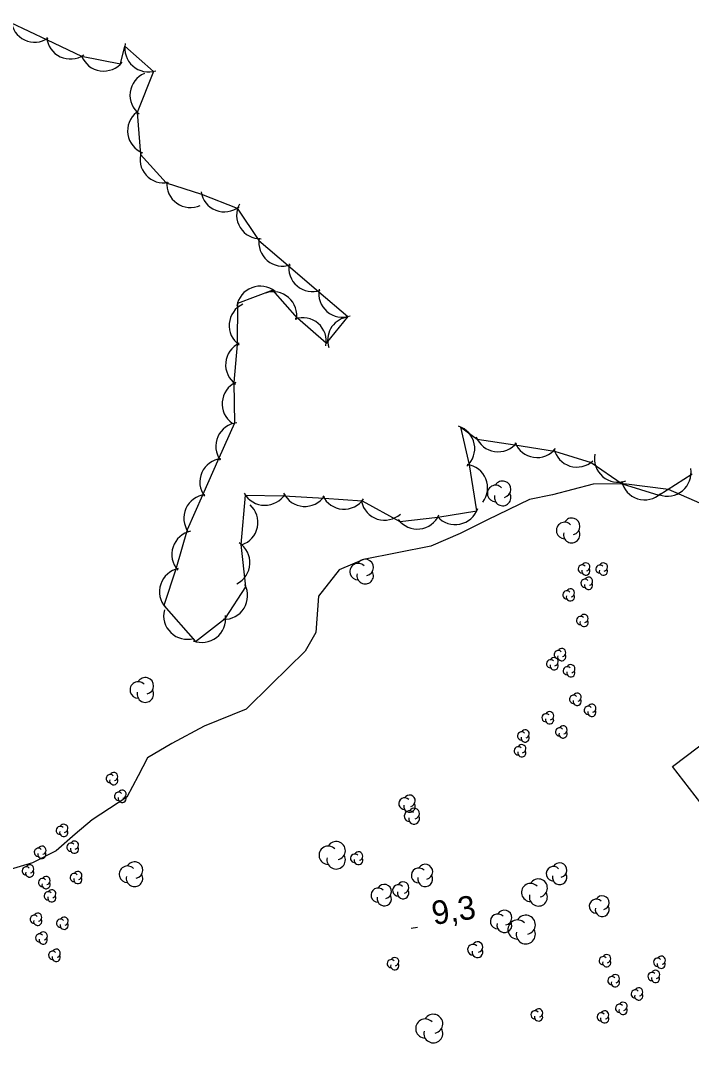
# Model space of a CAD drawing. Extents: x 643342 to 646936, y 5873857 to 5876103.
# Drawn here: x 645440.4 to 645525.7, y 5874698.4 to 5874828.6 of the extents above; entities that cross this region are included whole.
import ezdxf

# ---------------------------------------------------------------- set-up
doc = ezdxf.new("R2010")
doc.units = 0
for name, color, linetype in [('Niveau 19', 7, 'Continuous'), ('Niveau 2', 7, 'Continuous'), ('Niveau 3', 7, 'Continuous'), ('Niveau 44', 7, 'Continuous')]:
    doc.layers.add(name, color=color, linetype=linetype)

msp = doc.modelspace()

# ---------------------------------------------------------------- linework, layer by layer
at = {"layer": 'Niveau 19'}
msp.add_lwpolyline([(645559.32, 5874697.06), (645559.51, 5874698.05), (645559.07, 5874699.55), (645557.64, 5874701.92), (645545.73, 5874715.58), (645542.52, 5874718.43), (645539.89, 5874719.66), (645531.91, 5874722.55), (645523.28, 5874733.74), (645529.71, 5874738.62), (645535.14, 5874733.8), (645544.21, 5874722.88), (645552.27, 5874713.31), (645560.81, 5874703.18), (645572.79, 5874690.24), (645561.93, 5874678.73), (645553.96, 5874669.17), (645550.12, 5874663.87), (645537.66, 5874648.39), (645523.96, 5874635.99), (645508.49, 5874622.06), (645496.25, 5874610.46), (645490.79, 5874606.93), (645483.3, 5874602.15)], dxfattribs=at)
at = {"layer": 'Niveau 2'}
msp.add_lwpolyline([(645527.71, 5874766.82), (645522.78, 5874768.99), (645517.08, 5874769.7), (645513.2, 5874769.66), (645508.01, 5874768.3), (645505.08, 5874767.7), (645499.77, 5874765.11), (645496.28, 5874763.36), (645492.54, 5874761.76), (645483.97, 5874760.08), (645480.91, 5874758.76), (645478.27, 5874755.41), (645477.93, 5874750.8), (645476.57, 5874748.41), (645472.25, 5874744.19), (645469.07, 5874741.04), (645463.74, 5874738.86), (645459.63, 5874736.65), (645456.54, 5874734.86), (645455.35, 5874732.55), (645453.89, 5874729.86), (645449.48, 5874726.98), (645447.32, 5874725.13), (645444.9, 5874723.03), (645441.91, 5874721.48), (645438.36, 5874720.43)], dxfattribs=at)
at = {"layer": 'Niveau 3'}
msp.add_line((645490.06, 5874713.17), (645490.85, 5874713.3), dxfattribs=at)
at = {"layer": 'Niveau 44'}
for points in [[(645439.11, 5874828.37), (645443.76, 5874826.17)], [(645443.76, 5874826.17), (645448.15, 5874824.09), (645453.1, 5874823.1), (645453.66, 5874825.37), (645457.29, 5874822.15), (645455.23, 5874816.93), (645455.63, 5874811.59), (645458.88, 5874807.98), (645463.4, 5874806.53), (645467.92, 5874804.76), (645470.7, 5874800.62), (645474.39, 5874797.47), (645478.3, 5874794.12), (645481.99, 5874790.97), (645479.25, 5874787.57), (645475.59, 5874790.76), (645472.48, 5874794.34), (645467.95, 5874792.61), (645467.92, 5874787.42), (645467.49, 5874782.58), (645467.58, 5874777.4), (645465.61, 5874772.97), (645463.52, 5874768.26), (645461.55, 5874763.83), (645460.14, 5874758.83), (645458.62, 5874754.23), (645462.63, 5874749.64), (645466.46, 5874752.61), (645469.04, 5874756.58), (645468.45, 5874761.99), (645468.99, 5874768.23), (645473.85, 5874768.16), (645478.97, 5874767.88), (645483.81, 5874767.53), (645488.61, 5874764.92), (645493.44, 5874765.45), (645498.39, 5874766.26), (645497.47, 5874772.09), (645496.36, 5874776.91), (645498.44, 5874775.38), (645503.24, 5874774.67), (645508.28, 5874773.85), (645512.92, 5874772.41), (645516.89, 5874769.71), (645521.52, 5874768.24), (645525.76, 5874770.97)]]:
    msp.add_lwpolyline(points, dxfattribs=at)
for centre, radius, start, end in [((645442.19, 5874828.86), 3, 184.6385, 304.6165), ((645442.19, 5874828.86), 3, 184.6385, 304.6165), ((645442.19, 5874828.86), 3, 184.6385, 304.6165), ((645446.71, 5874826.72), 3, 184.6385, 304.6165), ((645446.71, 5874826.72), 3, 184.6385, 304.6165), ((645446.71, 5874826.72), 3, 184.6385, 304.6165), ((645456.64, 5874825.08), 3, 168.4157, 288.3936), ((645456.64, 5874825.08), 3, 168.4157, 288.3936), ((645456.64, 5874825.08), 3, 168.4157, 288.3936), ((645450.94, 5874825.19), 3, 201.8851, 321.863), ((645450.94, 5874825.19), 3, 201.8851, 321.863), ((645450.94, 5874825.19), 3, 201.8851, 321.863), ((645457.29, 5874819.11), 3, 112.5708, 232.5487), ((645457.29, 5874819.11), 3, 112.5708, 232.5487), ((645457.29, 5874819.11), 3, 112.5708, 232.5487), ((645457, 5874814.58), 3, 128.7512, 248.7292), ((645457, 5874814.58), 3, 128.7512, 248.7292), ((645457, 5874814.58), 3, 128.7512, 248.7292), ((645458.57, 5874810.96), 3, 161.8919, 281.8698), ((645458.57, 5874810.96), 3, 161.8919, 281.8698), ((645458.57, 5874810.96), 3, 161.8919, 281.8698), ((645461.98, 5874807.83), 3, 174.765, 294.7429), ((645461.98, 5874807.83), 3, 174.765, 294.7429), ((645461.98, 5874807.83), 3, 174.765, 294.7429), ((645466.3, 5874807.28), 3, 188.5733, 308.5512), ((645466.3, 5874807.28), 3, 188.5733, 308.5512), ((645466.3, 5874807.28), 3, 188.5733, 308.5512), ((645470.86, 5874803.86), 3, 151.8784, 271.8563), ((645470.86, 5874803.86), 3, 151.8784, 271.8563), ((645470.86, 5874803.86), 3, 151.8784, 271.8563), ((645473.69, 5874800.38), 3, 169.5156, 289.4935), ((645473.69, 5874800.38), 3, 169.5156, 289.4935), ((645473.69, 5874800.38), 3, 169.5156, 289.4935), ((645477.49, 5874797.14), 3, 169.5156, 289.4935), ((645477.49, 5874797.14), 3, 169.5156, 289.4935), ((645477.49, 5874797.14), 3, 169.5156, 289.4935), ((645470.85, 5874791.83), 3, 50.9333, 170.9112), ((645470.85, 5874791.83), 3, 50.9333, 170.9112), ((645470.85, 5874791.83), 3, 50.9333, 170.9112), ((645472.5, 5874791.12), 3, 348.9066, 108.8846), ((645472.5, 5874791.12), 3, 348.9066, 108.8846), ((645472.5, 5874791.12), 3, 348.9066, 108.8846), ((645481.29, 5874793.89), 3, 169.5156, 289.4935), ((645481.29, 5874793.89), 3, 169.5156, 289.4935), ((645481.29, 5874793.89), 3, 169.5156, 289.4935), ((645469.9, 5874789.82), 3, 114.899, 234.8769), ((645469.9, 5874789.82), 3, 114.899, 234.8769), ((645469.9, 5874789.82), 3, 114.899, 234.8769), ((645476.26, 5874787.83), 3, 348.9066, 108.8846), ((645476.26, 5874787.83), 3, 348.9066, 108.8846), ((645476.26, 5874787.83), 3, 348.9066, 108.8846), ((645482.42, 5874787.94), 3, 103.0108, 197.8393), ((645482.42, 5874787.94), 3, 103.0108, 197.8393), ((645482.42, 5874787.94), 3, 103.0108, 197.8393), ((645469.46, 5874784.84), 3, 114.899, 234.8769), ((645469.46, 5874784.84), 3, 114.899, 234.8769), ((645469.46, 5874784.84), 3, 114.899, 234.8769), ((645469.01, 5874779.86), 3, 114.899, 234.8769), ((645469.01, 5874779.86), 3, 114.899, 234.8769), ((645469.01, 5874779.86), 3, 114.899, 234.8769), ((645468.21, 5874774.47), 3, 96.0423, 216.0203), ((645468.21, 5874774.47), 3, 96.0423, 216.0203), ((645468.21, 5874774.47), 3, 96.0423, 216.0203), ((645495.13, 5874774.17), 3, 311.786, 71.7639), ((645495.13, 5874774.17), 3, 311.786, 71.7639), ((645495.13, 5874774.17), 3, 311.786, 71.7639), ((645501.1, 5874776.77), 3, 201.6049, 321.5828), ((645501.1, 5874776.77), 3, 201.6049, 321.5828), ((645501.1, 5874776.77), 3, 201.6049, 321.5828), ((645506.05, 5874776.04), 3, 201.6049, 321.5828), ((645506.05, 5874776.04), 3, 201.6049, 321.5828), ((645506.05, 5874776.04), 3, 201.6049, 321.5828), ((645511.12, 5874774.82), 3, 192.8625, 312.8405), ((645511.12, 5874774.82), 3, 192.8625, 312.8405), ((645511.12, 5874774.82), 3, 192.8625, 312.8405), ((645466.18, 5874769.9), 3, 96.0423, 216.0203), ((645466.18, 5874769.9), 3, 96.0423, 216.0203), ((645466.18, 5874769.9), 3, 96.0423, 216.0203), ((645516.35, 5874772.9), 3, 169.2446, 289.2225), ((645516.35, 5874772.9), 3, 169.2446, 289.2225), ((645516.35, 5874772.9), 3, 169.2446, 289.2225), ((645496.77, 5874769.17), 3, 322.5753, 82.5532), ((645496.77, 5874769.17), 3, 322.5753, 82.5532), ((645496.77, 5874769.17), 3, 322.5753, 82.5532), ((645522.63, 5874771.12), 3, 249.75, 9.728), ((645522.63, 5874771.12), 3, 249.75, 9.728), ((645522.63, 5874771.12), 3, 249.75, 9.728), ((645500.78, 5874768.47), 1.05, 44.1154, 269.804), ((645501.68, 5874769), 1.05, 282.2692, 149.7263), ((645519.74, 5874770.66), 3, 192.4432, 312.4211), ((645519.74, 5874770.66), 3, 192.4432, 312.4211), ((645519.74, 5874770.66), 3, 192.4432, 312.4211), ((645464.14, 5874765.33), 3, 96.0423, 216.0203), ((645464.14, 5874765.33), 3, 96.0423, 216.0203), ((645464.14, 5874765.33), 3, 96.0423, 216.0203), ((645471.45, 5874769.96), 3, 209.1726, 329.1506), ((645471.45, 5874769.96), 3, 209.1726, 329.1506), ((645471.45, 5874769.96), 3, 209.1726, 329.1506), ((645476.53, 5874769.82), 3, 205.9309, 325.9088), ((645476.53, 5874769.82), 3, 205.9309, 325.9088), ((645476.53, 5874769.82), 3, 205.9309, 325.9088), ((645481.52, 5874769.47), 3, 205.9309, 325.9088), ((645481.52, 5874769.47), 3, 205.9309, 325.9088), ((645481.52, 5874769.47), 3, 205.9309, 325.9088), ((645501.68, 5874767.95), 1.05, 166.9369, 29.6212), ((645467.57, 5874764.79), 3, 288.2339, 48.2119), ((645467.57, 5874764.79), 3, 288.2339, 48.2119), ((645467.57, 5874764.79), 3, 288.2339, 48.2119), ((645486.67, 5874768.07), 3, 192.0221, 312.0001), ((645486.67, 5874768.07), 3, 192.0221, 312.0001), ((645486.67, 5874768.07), 3, 192.0221, 312.0001), ((645495.66, 5874767.51), 3, 221.4134, 341.3913), ((645495.66, 5874767.51), 3, 221.4134, 341.3913), ((645495.66, 5874767.51), 3, 221.4134, 341.3913), ((645490.83, 5874766.94), 3, 216.2533, 336.2312), ((645490.83, 5874766.94), 3, 216.2533, 336.2312), ((645490.83, 5874766.94), 3, 216.2533, 336.2312), ((645510.46, 5874764.29), 1.05, 282.2692, 149.7263), ((645462.62, 5874760.72), 3, 101.6923, 221.6702), ((645462.62, 5874760.72), 3, 101.6923, 221.6702), ((645462.62, 5874760.72), 3, 101.6923, 221.6702), ((645509.56, 5874763.76), 1.05, 44.1154, 269.804), ((645510.46, 5874763.24), 1.05, 166.9369, 29.6212), ((645466.55, 5874759.67), 3, 296.7073, 56.6852), ((645466.55, 5874759.67), 3, 296.7073, 56.6852), ((645466.55, 5874759.67), 3, 296.7073, 56.6852), ((645484.2, 5874759.06), 1.05, 282.2692, 149.7263), ((645461.05, 5874755.98), 3, 101.6923, 221.6702), ((645461.05, 5874755.98), 3, 101.6923, 221.6702), ((645461.05, 5874755.98), 3, 101.6923, 221.6702), ((645483.3, 5874758.53), 1.05, 44.1154, 269.804), ((645484.2, 5874758.01), 1.05, 166.9369, 29.6212), ((645511.8, 5874758.86), 0.523, 44.1154, 269.804), ((645512.25, 5874758.6), 0.523, 166.9369, 29.6212), ((645512.25, 5874759.12), 0.523, 282.2692, 149.7263), ((645514.04, 5874758.85), 0.523, 44.1154, 269.804), ((645514.49, 5874758.59), 0.523, 166.9369, 29.6212), ((645514.49, 5874759.11), 0.523, 282.2692, 149.7263), ((645512.15, 5874757.04), 0.523, 44.1154, 269.804), ((645512.6, 5874757.3), 0.523, 282.2692, 149.7263), ((645466.26, 5874755.46), 3, 267.9192, 27.8971), ((645466.26, 5874755.46), 3, 267.9192, 27.8971), ((645466.26, 5874755.46), 3, 267.9192, 27.8971), ((645509.84, 5874755.57), 0.523, 44.1154, 269.804), ((645510.29, 5874755.83), 0.523, 282.2692, 149.7263), ((645512.6, 5874756.78), 0.523, 166.9369, 29.6212), ((645510.29, 5874755.31), 0.523, 166.9369, 29.6212), ((645461.58, 5874752.92), 3, 165.857, 285.8349), ((645461.58, 5874752.92), 3, 165.857, 285.8349), ((645461.58, 5874752.92), 3, 165.857, 285.8349), ((645463.46, 5874752.52), 3, 247.8218, 7.7998), ((645463.46, 5874752.52), 3, 247.8218, 7.7998), ((645463.46, 5874752.52), 3, 247.8218, 7.7998), ((645511.58, 5874752.31), 0.523, 44.1154, 269.804), ((645512.03, 5874752.05), 0.523, 166.9369, 29.6212), ((645512.03, 5874752.57), 0.523, 282.2692, 149.7263), ((645508.74, 5874747.97), 0.523, 44.1154, 269.804), ((645509.19, 5874748.23), 0.523, 282.2692, 149.7263), ((645507.77, 5874746.81), 0.523, 44.1154, 269.804), ((645508.22, 5874746.55), 0.523, 166.9369, 29.6212), ((645508.22, 5874747.07), 0.523, 282.2692, 149.7263), ((645509.19, 5874747.71), 0.523, 166.9369, 29.6212), ((645509.9, 5874745.92), 0.523, 44.1154, 269.804), ((645510.35, 5874745.66), 0.523, 166.9369, 29.6212), ((645510.35, 5874746.18), 0.523, 282.2692, 149.7263), ((645455.35, 5874743.47), 1.05, 44.1154, 269.804), ((645456.25, 5874744), 1.05, 282.2692, 149.7263), ((645456.25, 5874742.95), 1.05, 166.9369, 29.6212), ((645511.15, 5874742.55), 0.523, 282.2692, 149.7263), ((645510.7, 5874742.29), 0.523, 44.1154, 269.804), ((645511.15, 5874742.03), 0.523, 166.9369, 29.6212), ((645513.02, 5874741.15), 0.523, 282.2692, 149.7263), ((645507.2, 5874739.94), 0.523, 44.1154, 269.804), ((645507.65, 5874740.2), 0.523, 282.2692, 149.7263), ((645512.57, 5874740.89), 0.523, 44.1154, 269.804), ((645513.02, 5874740.63), 0.523, 166.9369, 29.6212), ((645507.65, 5874739.68), 0.523, 166.9369, 29.6212), ((645509.36, 5874738.4), 0.523, 282.2692, 149.7263), ((645504.09, 5874737.63), 0.523, 44.1154, 269.804), ((645504.54, 5874737.37), 0.523, 166.9369, 29.6212), ((645504.54, 5874737.89), 0.523, 282.2692, 149.7263), ((645508.91, 5874738.14), 0.523, 44.1154, 269.804), ((645509.36, 5874737.88), 0.523, 166.9369, 29.6212), ((645504.11, 5874736), 0.523, 282.2692, 149.7263), ((645503.66, 5874735.74), 0.523, 44.1154, 269.804), ((645504.11, 5874735.48), 0.523, 166.9369, 29.6212), ((645451.78, 5874732.2), 0.523, 44.1154, 269.804), ((645452.23, 5874732.46), 0.523, 282.2692, 149.7263), ((645452.23, 5874731.94), 0.523, 166.9369, 29.6212), ((645452.85, 5874729.95), 0.523, 44.1154, 269.804), ((645453.3, 5874729.69), 0.523, 166.9369, 29.6212), ((645453.3, 5874730.21), 0.523, 282.2692, 149.7263), ((645489.84, 5874729.38), 0.732, 282.2692, 149.7263), ((645489.21, 5874729.02), 0.732, 44.1154, 269.804), ((645489.84, 5874728.65), 0.732, 166.9369, 29.6212), ((645489.85, 5874727.42), 0.68, 44.1154, 269.804), ((645490.43, 5874727.08), 0.68, 166.9369, 29.6212), ((645490.43, 5874727.76), 0.68, 282.2692, 149.7263), ((645445.43, 5874725.61), 0.523, 44.1154, 269.804), ((645445.88, 5874725.87), 0.523, 282.2692, 149.7263), ((645445.88, 5874725.35), 0.523, 166.9369, 29.6212), ((645442.65, 5874722.83), 0.523, 44.1154, 269.804), ((645443.1, 5874723.09), 0.523, 282.2692, 149.7263), ((645446.79, 5874723.48), 0.523, 44.1154, 269.804), ((645447.24, 5874723.22), 0.523, 166.9369, 29.6212), ((645447.24, 5874723.74), 0.523, 282.2692, 149.7263), ((645479.5, 5874722.46), 1.17, 44.1154, 269.804), ((645480.51, 5874723.04), 1.17, 282.2692, 149.7263), ((645443.1, 5874722.57), 0.523, 166.9369, 29.6212), ((645480.51, 5874721.87), 1.17, 166.9369, 29.6212), ((645482.88, 5874722.07), 0.546, 44.1154, 269.804), ((645483.35, 5874721.8), 0.546, 166.9369, 29.6212), ((645483.35, 5874722.35), 0.546, 282.2692, 149.7263), ((645441.1, 5874720.46), 0.523, 44.1154, 269.804), ((645441.55, 5874720.72), 0.523, 282.2692, 149.7263), ((645453.98, 5874720.04), 1.05, 44.1154, 269.804), ((645454.88, 5874720.57), 1.05, 282.2692, 149.7263), ((645491.02, 5874719.88), 0.948, 44.1154, 269.804), ((645491.84, 5874720.36), 0.948, 282.2692, 149.7263), ((645508.14, 5874720.1), 0.92, 44.1154, 269.804), ((645508.93, 5874720.56), 0.92, 282.2692, 149.7263), ((645441.55, 5874720.2), 0.523, 166.9369, 29.6212), ((645443.18, 5874718.98), 0.523, 44.1154, 269.804), ((645443.63, 5874719.24), 0.523, 282.2692, 149.7263), ((645447.22, 5874719.62), 0.523, 44.1154, 269.804), ((645447.67, 5874719.36), 0.523, 166.9369, 29.6212), ((645447.67, 5874719.88), 0.523, 282.2692, 149.7263), ((645454.88, 5874719.52), 1.05, 166.9369, 29.6212), ((645491.84, 5874719.41), 0.948, 166.9369, 29.6212), ((645506.22, 5874718.29), 1.15, 282.2692, 149.7263), ((645508.93, 5874719.64), 0.92, 166.9369, 29.6212), ((645443.63, 5874718.72), 0.523, 166.9369, 29.6212), ((645444.36, 5874717.55), 0.523, 282.2692, 149.7263), ((645485.85, 5874717.38), 0.91, 44.1154, 269.804), ((645486.63, 5874717.84), 0.91, 282.2692, 149.7263), ((645488.41, 5874717.99), 0.719, 44.1154, 269.804), ((645489.03, 5874718.35), 0.719, 282.2692, 149.7263), ((645505.23, 5874717.72), 1.15, 44.1154, 269.804), ((645443.91, 5874717.29), 0.523, 44.1154, 269.804), ((645444.36, 5874717.03), 0.523, 166.9369, 29.6212), ((645486.63, 5874716.93), 0.91, 166.9369, 29.6212), ((645489.03, 5874717.63), 0.719, 166.9369, 29.6212), ((645506.22, 5874717.14), 1.15, 166.9369, 29.6212), ((645513.58, 5874715.98), 0.883, 44.1154, 269.804), ((645514.34, 5874716.42), 0.883, 282.2692, 149.7263), ((645514.34, 5874715.54), 0.883, 166.9369, 29.6212), ((645442.12, 5874714.31), 0.523, 44.1154, 269.804), ((645442.57, 5874714.05), 0.523, 166.9369, 29.6212), ((645442.57, 5874714.57), 0.523, 282.2692, 149.7263), ((645445.48, 5874713.81), 0.523, 44.1154, 269.804), ((645445.93, 5874714.07), 0.523, 282.2692, 149.7263), ((645501.07, 5874714.04), 0.951, 44.1154, 269.804), ((645501.89, 5874714.52), 0.951, 282.2692, 149.7263), ((645503.57, 5874713.01), 1.22, 44.1154, 269.804), ((645504.62, 5874713.62), 1.22, 282.2692, 149.7263), ((645445.93, 5874713.55), 0.523, 166.9369, 29.6212), ((645501.89, 5874713.57), 0.951, 166.9369, 29.6212), ((645504.62, 5874712.4), 1.22, 166.9369, 29.6212), ((645442.82, 5874711.93), 0.523, 44.1154, 269.804), ((645443.27, 5874711.67), 0.523, 166.9369, 29.6212), ((645443.27, 5874712.19), 0.523, 282.2692, 149.7263), ((645444.92, 5874709.99), 0.523, 282.2692, 149.7263), ((645497.9, 5874710.45), 0.677, 44.1154, 269.804), ((645498.48, 5874710.11), 0.677, 166.9369, 29.6212), ((645498.48, 5874710.78), 0.677, 282.2692, 149.7263), ((645444.47, 5874709.73), 0.523, 44.1154, 269.804), ((645444.92, 5874709.47), 0.523, 166.9369, 29.6212), ((645487.51, 5874708.66), 0.523, 44.1154, 269.804), ((645487.96, 5874708.92), 0.523, 282.2692, 149.7263), ((645514.46, 5874709.04), 0.523, 44.1154, 269.804), ((645514.91, 5874708.78), 0.523, 166.9369, 29.6212), ((645514.91, 5874709.3), 0.523, 282.2692, 149.7263), ((645521.39, 5874708.85), 0.523, 44.1154, 269.804), ((645521.84, 5874709.11), 0.523, 282.2692, 149.7263), ((645487.96, 5874708.4), 0.523, 166.9369, 29.6212), ((645521.12, 5874707.3), 0.523, 282.2692, 149.7263), ((645521.84, 5874708.59), 0.523, 166.9369, 29.6212), ((645515.56, 5874706.5), 0.523, 44.1154, 269.804), ((645516.01, 5874706.24), 0.523, 166.9369, 29.6212), ((645516.01, 5874706.76), 0.523, 282.2692, 149.7263), ((645520.67, 5874707.04), 0.523, 44.1154, 269.804), ((645521.12, 5874706.78), 0.523, 166.9369, 29.6212), ((645518.53, 5874704.81), 0.523, 44.1154, 269.804), ((645518.98, 5874705.07), 0.523, 282.2692, 149.7263), ((645516.99, 5874703.24), 0.523, 282.2692, 149.7263), ((645518.98, 5874704.55), 0.523, 166.9369, 29.6212), ((645505.8, 5874702.15), 0.523, 44.1154, 269.804), ((645506.25, 5874702.41), 0.523, 282.2692, 149.7263), ((645514.65, 5874702.16), 0.523, 282.2692, 149.7263), ((645516.54, 5874702.98), 0.523, 44.1154, 269.804), ((645516.99, 5874702.72), 0.523, 166.9369, 29.6212), ((645491.83, 5874700.42), 1.21, 44.1154, 269.804), ((645492.86, 5874701.02), 1.21, 282.2692, 149.7263), ((645506.25, 5874701.89), 0.523, 166.9369, 29.6212), ((645514.2, 5874701.9), 0.523, 44.1154, 269.804), ((645514.65, 5874701.64), 0.523, 166.9369, 29.6212), ((645492.86, 5874699.81), 1.21, 166.9369, 29.6212)]:
    msp.add_arc(centre, radius, start, end, dxfattribs=at)

# ---------------------------------------------------------------- texts
at = {"layer": 'Niveau 3'}
msp.add_text('9,3  ', height=3, rotation=8.941, dxfattribs=at).set_placement((645492.91, 5874713.58))

doc.saveas('drawing.dxf')
